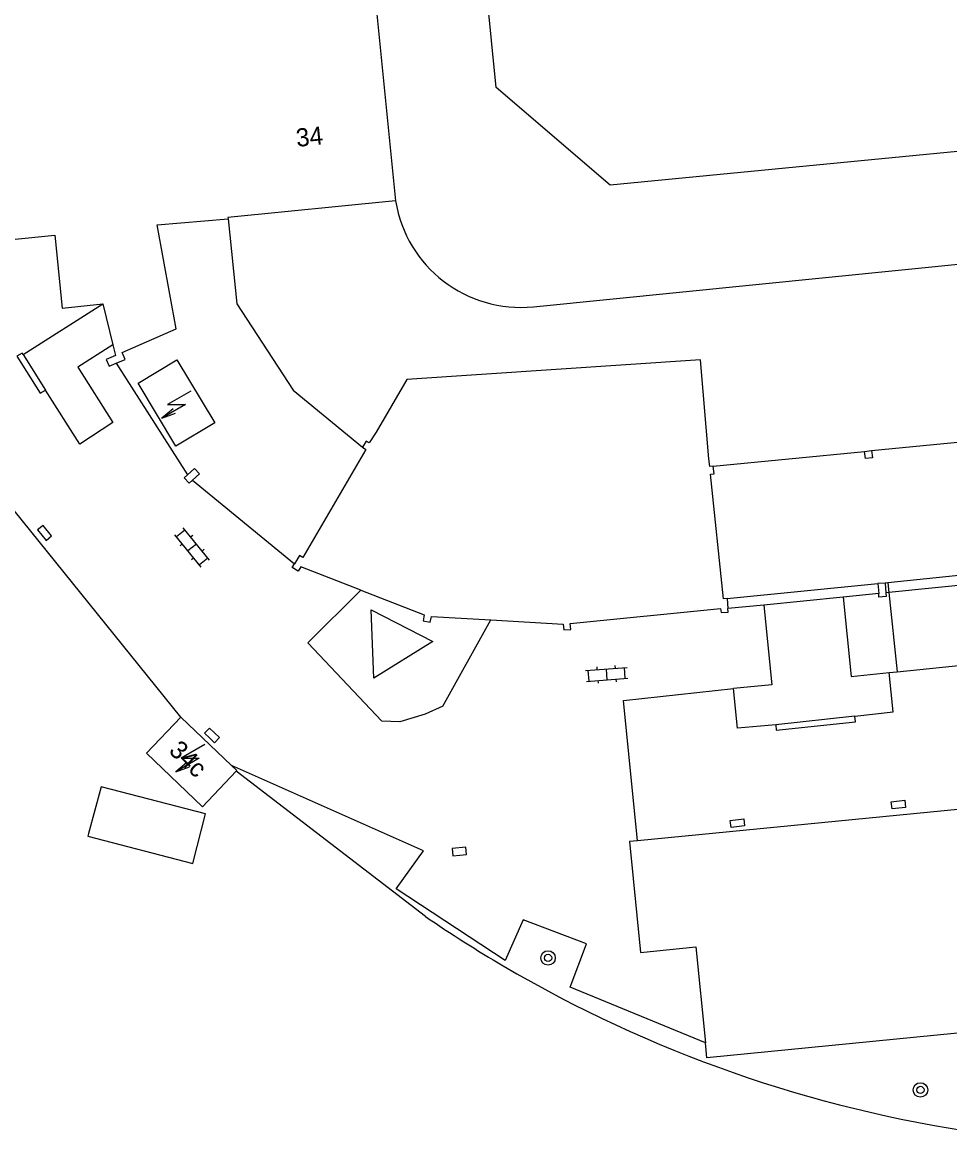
# Model space of a CAD drawing. Extents: x 131000 to 133013, y 393000 to 396501.
# Drawn here: x 132713.3 to 132764.4, y 394791.7 to 394853 of the extents above; entities that cross this region are included whole.
import ezdxf

# ---------------------------------------------------------------- set-up
doc = ezdxf.new("R2010")
doc.units = 0
for name, color, linetype in [('gg-afsc-erfafscheiding', 7, 'Continuous'), ('gg-afsc-hekwerk', 7, 'Continuous'), ('gg-afsc-muur', 7, 'Continuous'), ('gg-anno-huisnummerreeks BGT', 7, 'Continuous'), ('gg-bbg-bijgebouw', 7, 'Continuous'), ('gg-bbg-gedigitaliseerde bebouwing', 7, 'Continuous'), ('gg-bbg-hoofdgebouw', 7, 'Continuous'), ('gg-bbg-lage trafo', 7, 'Continuous'), ('gg-bbg-luifel en loopbrug', 7, 'Continuous'), ('gg-bbg-pilaar overkapping', 7, 'Continuous'), ('gg-knt-trap', 7, 'Continuous'), ('gg-knt-verharding', 7, 'Continuous'), ('gg-kwrk-betonelement', 7, 'Continuous'), ('gt-symb-boom', 7, 'Continuous'), ('gt-symb-klinker verharding', 7, 'Continuous'), ('gt-symb-kolk', 7, 'Continuous'), ('gt-symb-kolk center center', 7, 'Continuous'), ('gt-symb-trafo symbool', 7, 'Continuous')]:
    doc.layers.add(name, color=color, linetype=linetype)

# ---------------------------------------------------------------- blocks, each defined once
blk = doc.blocks.new('gt0-KOLKCC')
at = {"layer": 'gt-symb-kolk center center'}
blk.add_lwpolyline([(-0.375, 0.2), (0.375, 0.2), (0.375, -0.2), (-0.375, -0.2)], close=True, dxfattribs=at)
blk = doc.blocks.new('gt0-BOOM')
at = {"layer": 'gt-symb-boom'}
for radius in [0.4, 0.2]:
    blk.add_circle((0, 0), radius, dxfattribs=at)
blk = doc.blocks.new('gt0-KOLK')
at = {"layer": 'gt-symb-kolk'}
blk.add_lwpolyline([(0, 0), (0.375, 0), (0.375, 0.4), (-0.375, 0.4), (-0.375, 0), (0, 0)], dxfattribs=at)
blk = doc.blocks.new('gt0-HSP')
at = {"layer": 'gt-symb-trafo symbool'}
for points in [[(0.771, 0.746), (-0.529, -0.004), (0.471, -0.004), (-0.829, -0.754)], [(-0.217, -0.24), (-0.829, -0.754), (-0.077, -0.48)]]:
    blk.add_lwpolyline(points, dxfattribs=at)
blk = doc.blocks.new('gt0-KL1')
at = {"layer": 'gt-symb-klinker verharding'}
for p, q in [((-1.15, 0.3), (1.15, 0.3)), ((-1, -0.3), (-1, 0.3)), ((-0.5, 0.3), (-0.5, 0.45)), ((0, -0.3), (0, 0.3)), ((0.5, 0.3), (0.5, 0.45)), ((1, -0.3), (1, 0.3)), ((-1.15, -0.3), (1.15, -0.3)), ((-0.5, -0.45), (-0.5, -0.3)), ((0.5, -0.45), (0.5, -0.3))]:
    blk.add_line(p, q, dxfattribs=at)

msp = doc.modelspace()

# ---------------------------------------------------------------- linework, layer by layer
at = {"layer": 'gg-afsc-erfafscheiding'}
msp.add_lwpolyline([(132729.021, 394953.834), (132734.069, 394960.078), (132804.071, 394966.658), (132809.333, 394962.281), (132819.521, 394856.848), (132814.749, 394850.696), (132745.695, 394843.994), (132739.393, 394849.38), (132729.021, 394953.834)], dxfattribs=at)
at = {"layer": 'gg-afsc-hekwerk'}
for p, q in [((132769.164, 394822.898), (132761.001, 394822.06)), ((132761.001, 394822.06), (132760.853, 394822.045)), ((132729.015, 394818.745), (132731.941, 394821.651)), ((132752.141, 394821.189), (132760.455, 394822.009)), ((132736.468, 394815.253), (132739.103, 394820.01)), ((132735.507, 394803.647), (132725.067, 394811.672))]:
    msp.add_line(p, q, dxfattribs=at)
for points in [[(132722.007, 394814.642), (132712.351, 394826.608), (132711.685, 394827.2)], [(132736.468, 394815.253), (132735.477, 394814.802), (132734.08, 394814.39), (132733.099, 394814.421), (132729.015, 394818.745)]]:
    msp.add_lwpolyline(points, dxfattribs=at)
for centre, radius, start, end in [((132776.39, 394863.195), 72.231, 235.52825, 239.55361), ((132776.327, 394863.102), 72.12, 239.5593, 261.82741)]:
    msp.add_arc(centre, radius, start, end, dxfattribs=at)
at = {"layer": 'gg-afsc-muur'}
for p, q in [((132713.299, 394834.643), (132714.532, 394832.683)), ((132759.195, 394814.702), (132754.832, 394814.23))]:
    msp.add_line(p, q, dxfattribs=at)
for points in [[(132713.299, 394834.643), (132713.245, 394834.729), (132712.961, 394834.551), (132714.244, 394832.511), (132714.532, 394832.683)], [(132754.832, 394814.23), (132754.851, 394813.934), (132759.231, 394814.389), (132759.195, 394814.702)]]:
    msp.add_lwpolyline(points, dxfattribs=at)
at = {"layer": 'gg-bbg-bijgebouw'}
for p, q in [((132752.141, 394821.189), (132752.19, 394820.633)), ((132768.143, 394809.877), (132747.2, 394807.828)), ((132722.664, 394806.578), (132723.374, 394809.307)), ((132716.919, 394808.219), (132716.882, 394808.08)), ((132716.882, 394808.08), (132722.664, 394806.578))]:
    msp.add_line(p, q, dxfattribs=at)
for points in [[(132751.38, 394828.498), (132751.187, 394828.478), (132751.143, 394828.903), (132750.667, 394834.362), (132734.47, 394833.266), (132732.786, 394830.375), (132732.387, 394829.776), (132732.233, 394829.874), (132732.031, 394829.533)], [(132732.031, 394829.533), (132732.218, 394829.408), (132728.734, 394823.444), (132728.555, 394823.56), (132728.274, 394823.103)], [(132752.141, 394821.189), (132751.939, 394821.168), (132751.23, 394828.056), (132751.423, 394828.075), (132751.38, 394828.498)], [(132731.941, 394821.651), (132728.634, 394822.945), (132728.474, 394822.696), (132728.152, 394822.904), (132728.274, 394823.103)], [(132731.941, 394821.651), (132735.437, 394820.282), (132735.368, 394819.964), (132735.759, 394819.878), (132735.828, 394820.198), (132739.103, 394820.01)], [(132739.103, 394820.01), (132743.097, 394819.781), (132743.128, 394819.453), (132743.524, 394819.489), (132743.492, 394819.807), (132751.786, 394820.635), (132751.808, 394820.41), (132752.206, 394820.445), (132752.19, 394820.633)], [(132723.374, 394809.307), (132717.603, 394810.803), (132716.919, 394808.219)], [(132768.143, 394809.877), (132769.344, 394797.647), (132751.024, 394795.852), (132750.943, 394796.679)], [(132747.2, 394807.828), (132746.762, 394807.785), (132747.361, 394801.668), (132750.425, 394801.969), (132750.943, 394796.679)]]:
    msp.add_lwpolyline(points, dxfattribs=at)
at = {"layer": 'gg-bbg-gedigitaliseerde bebouwing'}
msp.add_line((132722.435, 394957.098), (132733.85, 394843.129), dxfattribs=at)
msp.add_lwpolyline([(132733.85, 394843.129), (132724.603, 394842.205), (132724.61, 394842.139)], dxfattribs=at)
at = {"layer": 'gg-bbg-hoofdgebouw'}
for p, q in [((132717.702, 394837.438), (132718.258, 394835.18)), ((132718.258, 394835.18), (132718.4, 394834.602)), ((132724.795, 394811.984), (132722.007, 394814.642)), ((132723.193, 394809.706), (132725.067, 394811.672))]:
    msp.add_line(p, q, dxfattribs=at)
for points in [[(132718.43, 394834.168), (132718.926, 394834.379), (132718.765, 394834.756), (132721.75, 394836.069), (132720.698, 394841.804), (132724.61, 394842.139)], [(132707.915, 394840.512), (132715.059, 394841.232), (132715.464, 394837.212), (132717.702, 394837.438)], [(132718.4, 394834.602), (132717.888, 394834.373), (132718.057, 394834.009), (132718.43, 394834.168)], [(132722.007, 394814.642), (132720.107, 394812.649), (132723.193, 394809.706)], [(132724.795, 394811.984), (132725.093, 394811.699), (132725.067, 394811.672)]]:
    msp.add_lwpolyline(points, dxfattribs=at)
at = {"layer": 'gg-bbg-lage trafo'}
msp.add_lwpolyline([(132719.648, 394833.067), (132721.793, 394834.351), (132723.874, 394830.877), (132721.73, 394829.592), (132719.648, 394833.067)], dxfattribs=at)
at = {"layer": 'gg-bbg-luifel en loopbrug'}
for p, q in [((132741.456, 394837.286), (132784.754, 394841.618)), ((132718.43, 394834.168), (132722.375, 394828.013)), ((132760.114, 394829.348), (132768.426, 394830.165)), ((132751.38, 394828.498), (132759.726, 394829.303)), ((132759.726, 394829.303), (132760.114, 394829.348)), ((132722.648, 394827.72), (132728.274, 394823.103)), ((132769.215, 394822.334), (132761.058, 394821.519)), ((132760.504, 394821.465), (132758.541, 394821.269)), ((132761.058, 394821.519), (132760.902, 394821.503)), ((132754.172, 394820.831), (132752.19, 394820.633)), ((132758.541, 394821.269), (132754.172, 394820.831))]:
    msp.add_line(p, q, dxfattribs=at)
for points in [[(132724.61, 394842.139), (132725.102, 394837.443), (132728.198, 394832.683), (132732.031, 394829.533)], [(132722.648, 394827.72), (132722.459, 394827.551), (132722.195, 394827.851), (132722.375, 394828.013)], [(132760.902, 394821.503), (132760.919, 394821.309), (132760.521, 394821.273), (132760.504, 394821.465)]]:
    msp.add_lwpolyline(points, dxfattribs=at)
msp.add_arc((132740.761, 394844.253), 7.002, 189.23901, 275.69738, dxfattribs=at)
at = {"layer": 'gg-bbg-pilaar overkapping'}
for p, q in [((132760.853, 394822.045), (132760.455, 394822.009)), ((132760.853, 394822.045), (132760.902, 394821.503)), ((132760.455, 394822.009), (132760.504, 394821.465))]:
    msp.add_line(p, q, dxfattribs=at)
for points in [[(132760.114, 394829.348), (132760.16, 394828.951), (132759.772, 394828.906), (132759.726, 394829.303)], [(132722.375, 394828.013), (132722.768, 394828.366), (132723.033, 394828.064), (132722.648, 394827.72)]]:
    msp.add_lwpolyline(points, dxfattribs=at)
at = {"layer": 'gg-knt-trap'}
msp.add_line((132713.299, 394834.643), (132717.702, 394837.438), dxfattribs=at)
for points in [[(132718.258, 394835.18), (132716.321, 394833.954), (132718.261, 394830.891), (132716.43, 394829.711), (132714.532, 394832.683)], [(132754.172, 394820.831), (132754.605, 394816.428), (132752.497, 394816.221)], [(132758.541, 394821.269), (132758.981, 394816.89), (132761.087, 394817.1)], [(132759.195, 394814.702), (132761.311, 394814.936), (132761.087, 394817.1)], [(132754.832, 394814.23), (132752.722, 394814.045), (132752.497, 394816.221)]]:
    msp.add_lwpolyline(points, dxfattribs=at)
at = {"layer": 'gg-knt-verharding'}
for p, q in [((132761.001, 394822.06), (132761.058, 394821.519)), ((132761.058, 394821.519), (132761.518, 394817.144)), ((132761.518, 394817.144), (132778.395, 394818.852)), ((132761.087, 394817.1), (132761.518, 394817.144))]:
    msp.add_line(p, q, dxfattribs=at)
for points in [[(132747.2, 394807.828), (132746.435, 394815.566), (132752.497, 394816.221)], [(132750.943, 394796.679), (132743.485, 394799.751), (132744.38, 394802.147), (132740.886, 394803.47), (132739.907, 394801.225), (132733.888, 394805.169), (132735.399, 394807.267), (132724.795, 394811.984)]]:
    msp.add_lwpolyline(points, dxfattribs=at)
at = {"layer": 'gg-kwrk-betonelement'}
msp.add_lwpolyline([(132732.66, 394816.79), (132732.5, 394820.57), (132735.9, 394818.81), (132732.66, 394816.79)], dxfattribs=at)

# ---------------------------------------------------------------- block references
at = {"layer": 'gt-symb-boom'}
msp.add_blockref('gt0-BOOM', (132742.264, 394801.361), dxfattribs=at)
at = {"layer": 'gt-symb-boom', "rotation": -9.02919884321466}
msp.add_blockref('gt0-BOOM', (132762.807, 394794.078), dxfattribs=at)
at = {"layer": 'gt-symb-klinker verharding'}
for p, rotation in [((132722.63, 394824.003), 129.48286402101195), ((132745.504, 394817.002), 4.359151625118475)]:
    msp.add_blockref('gt0-KL1', p, dxfattribs=dict(at, rotation=rotation))
at = {"layer": 'gt-symb-kolk'}
for p, rotation in [((132714.332, 394824.681), -50.51713597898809), ((132723.59, 394813.496), -43.7035699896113), ((132737.393, 394807.03), 5.739098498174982)]:
    msp.add_blockref('gt0-KOLK', p, dxfattribs=dict(at, rotation=rotation))
at = {"layer": 'gt-symb-kolk center center'}
for p, rotation in [((132761.595, 394809.818), -173.74206608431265), ((132752.709, 394808.796), 6.549091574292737)]:
    msp.add_blockref('gt0-KOLKCC', p, dxfattribs=dict(at, rotation=rotation))
at = {"layer": 'gt-symb-trafo symbool'}
for p in [(132721.794, 394831.89), (132722.555, 394812.382)]:
    msp.add_blockref('gt0-HSP', p, dxfattribs=at)

# ---------------------------------------------------------------- texts
at = {"layer": 'gg-anno-huisnummerreeks BGT'}
for s, rotation, p in [('34', 5.7, (132728.41, 394846.103)), ('34c', 316.4, (132721.29, 394812.731))]:
    msp.add_text(s, height=1, rotation=rotation, dxfattribs=at).set_placement(p)

doc.saveas('drawing.dxf')
